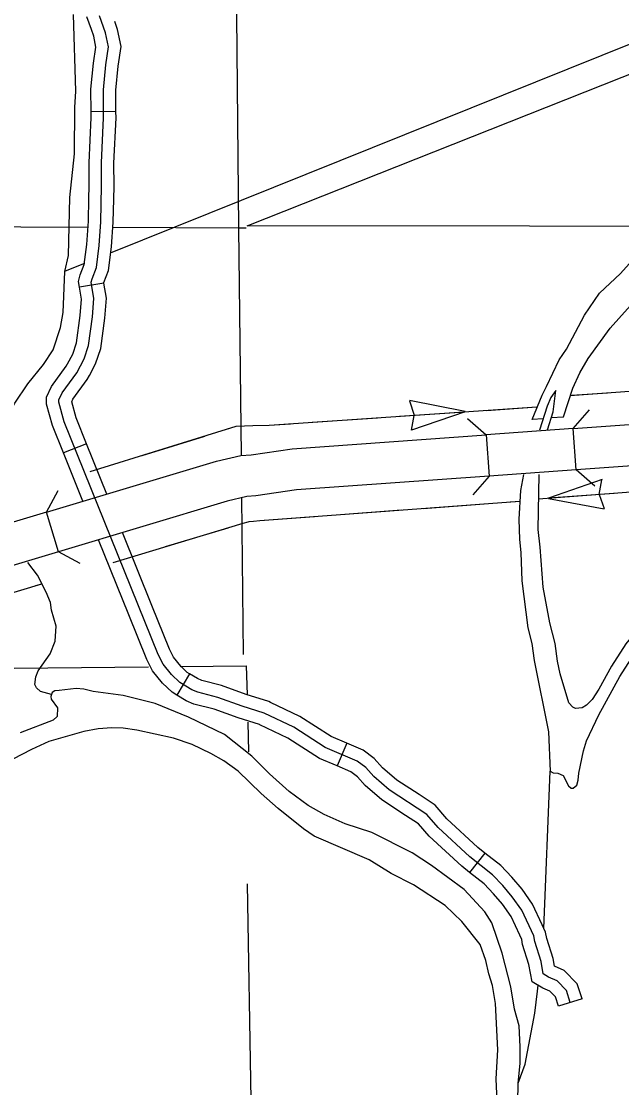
# Model space of a CAD drawing. Extents: x 1084508 to 1142749, y 1057638 to 1093403.
# Drawn here: x 1087461 to 1088600, y 1067055 to 1069080 of the extents above; entities that cross this region are included whole.
import ezdxf

# ---------------------------------------------------------------- set-up
doc = ezdxf.new("R2010")
doc.units = 0
for name, color, linetype in [('Level 15', 7, 'Continuous'), ('Level 32', 7, 'Continuous'), ('Level 35', 7, 'Continuous'), ('Level 37', 7, 'Continuous'), ('Level 43', 7, 'Continuous'), ('Level 45', 7, 'Continuous'), ('Level 47', 7, 'Continuous'), ('Level 5', 7, 'Continuous'), ('Level 7', 7, 'Continuous'), ('Level 9', 7, 'Continuous')]:
    doc.layers.add(name, color=color, linetype=linetype)

msp = doc.modelspace()

# ---------------------------------------------------------------- linework, layer by layer
at = {"layer": 'Level 15'}
for p, q in [((1088514, 1068228.2), (1088508.3, 1068306.4)), ((1088343, 1068294.5), (1088348.7, 1068216.2)), ((1087531, 1068072.5), (1087508.4, 1068147.7))]:
    msp.add_line(p, q, dxfattribs=at)
for points in [[(1088508.3, 1068306.4), (1088765.3, 1068325), (1089557.4, 1068383.6)], [(1088508.3, 1068306.4), (1088343, 1068294.5)], [(1089563.1, 1068305.3), (1088771.1, 1068246.7), (1088514, 1068228.2)], [(1087508.4, 1068147.7), (1087831.1, 1068244.4), (1087877.1, 1068255.2), (1087897.3, 1068256.6), (1087974.8, 1068267.9), (1088343, 1068294.5)], [(1088514, 1068228.2), (1088348.7, 1068216.2)], [(1088348.7, 1068216.2), (1087983.3, 1068189.9), (1087905.6, 1068178.5), (1087888.8, 1068177.4), (1087851.4, 1068168.5), (1087531, 1068072.5)], [(1087508.4, 1068147.7), (1087349.6, 1068100.1)], [(1087531, 1068072.5), (1087372.2, 1068024.9)]]:
    msp.add_lwpolyline(points, dxfattribs=at)
at = {"layer": 'Level 32'}
for points in [[(1088461.6, 1067265.4), (1088451.5, 1067271.3), (1088447.3, 1067295.1), (1088435.2, 1067332.9), (1088433.3, 1067343.7), (1088410.9, 1067392.1), (1088392.5, 1067417.8), (1088374.6, 1067439.3), (1088355, 1067459.5), (1088312.1, 1067493.5), (1088251.7, 1067549.3), (1088230.4, 1067573.9), (1088159.1, 1067620.5), (1088129.8, 1067645.8), (1088114.7, 1067662.9), (1088097.9, 1067675.3), (1088037.6, 1067701.2), (1087977.9, 1067739.5), (1087921.8, 1067766.4), (1087879.7, 1067779.6), (1087833.6, 1067796.3), (1087795.8, 1067806), (1087784.4, 1067810.7), (1087761.5, 1067824.7), (1087745.9, 1067839.4), (1087729.7, 1067859.4), (1087720.4, 1067877.9), (1087542.1, 1068319.5), (1087532.2, 1068356.4), (1087532.2, 1068361.1), (1087538.2, 1068374.5), (1087566.1, 1068412.1), (1087580.1, 1068438.6), (1087588.4, 1068463.9), (1087595.9, 1068518.6), (1087598.4, 1068553.3), (1087593.4, 1068584.5), (1087595, 1068590.8), (1087603.3, 1068612.1), (1087608.6, 1068653.9), (1087611.6, 1068699.2), (1087613.2, 1068766.5), (1087612.7, 1068810.6), (1087616.9, 1068896.6), (1087616.4, 1068949.8), (1087620.9, 1068997.1), (1087626.2, 1069031.3), (1087620.8, 1069057.6), (1087609.4, 1069090.1)], [(1088502.8, 1067217), (1088495.4, 1067240.1), (1088477.7, 1067258), (1088461.6, 1067265.4)]]:
    msp.add_lwpolyline(points, dxfattribs=at)
at = {"layer": 'Level 35'}
for points in [[(1087540.2, 1068527), (1087543.3, 1068604.5), (1087550.5, 1068634.9), (1087552.9, 1068745.4), (1087561.5, 1068828), (1087562.5, 1068915.8), (1087564.3, 1068946.7), (1087559.9, 1069092.5)], [(1087422.6, 1068187.1), (1087417.2, 1068227.8), (1087417, 1068263.9), (1087419.3, 1068291), (1087424.9, 1068311.7), (1087448.6, 1068354.6), (1087473.1, 1068391.2), (1087502.6, 1068428), (1087521.2, 1068455.7), (1087535.1, 1068498.6), (1087540.2, 1068527)], [(1088459.5, 1068303.8), (1088470, 1068338.3), (1088475.2, 1068379), (1088466, 1068365.5), (1088459, 1068349.2), (1088444.3, 1068303.3)], [(1088414.2, 1068219.1), (1088408.1, 1068189.2), (1088404.8, 1068134.7), (1088406.4, 1068095.7), (1088409.1, 1068071.3), (1088410.5, 1068017.6), (1088422.4, 1067928), (1088429.6, 1067898.7), (1088434.1, 1067866.2), (1088461.7, 1067730.9), (1088464.4, 1067655.9), (1088470.1, 1067653.2), (1088478.9, 1067652.3), (1088489.1, 1067648.2), (1088499.4, 1067628.1), (1088504.3, 1067623.8), (1088508.4, 1067624), (1088515.1, 1067629.9), (1088517.9, 1067639.1), (1088519, 1067652.3), (1088527.7, 1067695), (1088533.7, 1067713.5), (1088557.2, 1067763), (1088597.1, 1067835.7), (1088618.3, 1067869.4)], [(1088478.7, 1067865.1), (1088473.8, 1067898.3), (1088464.1, 1067937.9), (1088451.6, 1068005.7), (1088445.4, 1068081.3), (1088441.5, 1068115.1), (1088443.6, 1068219.6)], [(1087517.7, 1067801.6), (1087496.9, 1067807.5), (1087489.7, 1067814.2), (1087486.1, 1067821), (1087488.1, 1067835.5), (1087492.5, 1067846.6), (1087515.6, 1067878.8), (1087524.8, 1067902.7), (1087526.7, 1067931.1), (1087518.2, 1067961.9), (1087515.9, 1067976.3), (1087507.7, 1067996.2), (1087491.3, 1068028), (1087472.9, 1068052.1)], [(1088920.7, 1067761.4), (1088883.3, 1067785), (1088870.9, 1067790.2), (1088814.9, 1067827.1), (1088761.8, 1067878.8), (1088686.7, 1067933.9), (1088669.2, 1067942.4), (1088659.2, 1067943.3), (1088647.1, 1067940.1), (1088638.7, 1067935.4), (1088608.3, 1067898), (1088580.8, 1067855.3), (1088557.2, 1067812), (1088544, 1067792.4), (1088533.7, 1067781.7), (1088525.1, 1067776.7), (1088512.9, 1067775.4), (1088507.5, 1067777.7), (1088500.3, 1067785.6), (1088483.5, 1067841.1), (1088478.7, 1067865.1)], [(1088452.8, 1067357.7), (1088464.4, 1067655.9)], [(1088403.8, 1067063.7), (1088417.1, 1067100.3), (1088435.3, 1067196.5), (1088440.5, 1067238.8), (1088441.9, 1067249.7)]]:
    msp.add_lwpolyline(points, dxfattribs=at)
at = {"layer": 'Level 37'}
for points in [[(1088508.3, 1068306.4), (1088539.1, 1068342)], [(1088307.4, 1068325.3), (1088343, 1068294.5)], [(1088549.6, 1068197.4), (1088514, 1068228.2)], [(1088348.7, 1068216.2), (1088317.9, 1068180.6)], [(1087508.4, 1068147.7), (1087530.6, 1068189.1)], [(1087572.4, 1068050.2), (1087531, 1068072.5)]]:
    msp.add_lwpolyline(points, dxfattribs=at)
at = {"layer": 'Level 43'}
for p, q in [((1088303.1, 1068338.9), (1088197.4, 1068359.7)), ((1088197.4, 1068359.3), (1088206.7, 1068332.2)), ((1088201.2, 1068303.3), (1088206.7, 1068331.5)), ((1088303.4, 1068338.2), (1088201.5, 1068303.3)), ((1088563.1, 1068210), (1088461.5, 1068174.3)), ((1088557.5, 1068181.2), (1088562.8, 1068209.4)), ((1088557.3, 1068181.6), (1088566.8, 1068154.6)), ((1088461.4, 1068174), (1088567.3, 1068154))]:
    msp.add_line(p, q, dxfattribs=at)
for points in [[(1089668.4, 1068454.5), (1089600.3, 1068448.2), (1088501.7, 1068368.7)], [(1088573.5, 1068373.9), (1088505.8, 1068369)], [(1087591.2, 1068224.9), (1087868.8, 1068310.9), (1087900.4, 1068312.4), (1087931, 1068313.1), (1088439.4, 1068347.5)], [(1088343.7, 1068341), (1088439.4, 1068347.5)], [(1088013, 1068318.6), (1088137, 1068327)], [(1088178.3, 1068329.8), (1088302.3, 1068338.2)], [(1087848.4, 1068304.6), (1087868.8, 1068310.9), (1087900.4, 1068312.4), (1087931, 1068313.1), (1087971.6, 1068315.8)], [(1087690.1, 1068255.5), (1087808.9, 1068292.3)], [(1089680.7, 1068266.4), (1088442.6, 1068172.6)], [(1088585.9, 1068183.5), (1088461.9, 1068174.1)], [(1087635.2, 1068052.5), (1087881.8, 1068126.7), (1087891.2, 1068129.6), (1087893.3, 1068129.8), (1087901.7, 1068130.7), (1087913.2, 1068131.9), (1088406.9, 1068168.7)], [(1088223.6, 1068155), (1088347.6, 1068164.3)], [(1088388.9, 1068167.3), (1088406.9, 1068168.7)], [(1087893.1, 1068129.8), (1087893.3, 1068129.8), (1087901.7, 1068130.7), (1087913.2, 1068131.9), (1088017, 1068139.7)], [(1088058.3, 1068142.7), (1088182.3, 1068152)], [(1087734.4, 1068082.4), (1087853.4, 1068118.1)], [(1085643.6, 1067452.1), (1087499.7, 1068011.8)], [(1087488.2, 1068008.3), (1087499.7, 1068011.8)]]:
    msp.add_lwpolyline(points, dxfattribs=at)
at = {"layer": 'Level 45'}
for p, q in [((1087640.3, 1068908.2), (1087593.3, 1068907.8)), ((1087617.5, 1068582.7), (1087571, 1068575.2)), ((1087584.3, 1068277.8), (1087540.7, 1068260.2)), ((1087780.2, 1067840.9), (1087755.7, 1067800.7)), ((1088078.6, 1067709.2), (1088060, 1067666)), ((1088340.8, 1067500.8), (1088311.6, 1067463.9)), ((1088525.2, 1067224.3), (1088480.4, 1067209.8))]:
    msp.add_line(p, q, dxfattribs=at)
for points in [[(1087593.6, 1069063.9), (1087585.2, 1069087.9)], [(1087640.3, 1068908.2), (1087640, 1068948.8), (1087644.3, 1068994.2), (1087650.1, 1069031.9), (1087643.5, 1069063.9), (1087638, 1069079.5)], [(1087593.3, 1068907.8), (1087592.9, 1068950.8), (1087597.5, 1069000), (1087602.3, 1069030.7), (1087598.1, 1069051.3), (1087593.6, 1069063.9)], [(1087636.1, 1068741.9), (1087636.7, 1068766.4), (1087636.3, 1068810.1), (1087640.5, 1068896.1), (1087640.3, 1068908.2)], [(1087589.1, 1068742.9), (1087589.6, 1068766.7), (1087589.2, 1068811), (1087593.4, 1068897), (1087593.3, 1068907.8)], [(1087571, 1068575.2), (1087569.3, 1068585.7), (1087572.6, 1068598.1), (1087580.3, 1068617.9), (1087585.1, 1068656.1), (1087588.1, 1068700.3), (1087589.1, 1068742.9)], [(1087617.5, 1068582.7), (1087617.4, 1068583.3), (1087617.5, 1068583.5), (1087626.3, 1068606.3), (1087632, 1068651.6), (1087635.2, 1068698.1), (1087636.1, 1068741.9)], [(1087548.5, 1068429.2), (1087558.4, 1068447.8), (1087565.4, 1068469.2), (1087572.5, 1068521), (1087574.7, 1068552.3), (1087571, 1068575.2)], [(1087590.1, 1068407.1), (1087601.8, 1068429.3), (1087611.4, 1068458.6), (1087619.3, 1068516.2), (1087622.1, 1068554.3), (1087617.5, 1068582.7)], [(1087540.7, 1068260.2), (1087519.7, 1068312.1), (1087508.7, 1068353.1), (1087508.5, 1068366), (1087517.8, 1068386.5), (1087546.1, 1068424.7), (1087548.5, 1068429.2)], [(1087584.3, 1068277.8), (1087564.5, 1068327), (1087556.3, 1068357.4), (1087558.6, 1068362.5), (1087586, 1068399.5), (1087590.1, 1068407.1)], [(1087623, 1068182), (1087584.3, 1068277.8)], [(1087577.7, 1068168.4), (1087540.7, 1068260.2)], [(1087708.4, 1067970.4), (1087652.5, 1068108.9)], [(1087664.7, 1067952.8), (1087607.2, 1068095.4)], [(1087780.2, 1067840.9), (1087775.8, 1067843.5), (1087763.2, 1067855.5), (1087749.6, 1067872.3), (1087741.9, 1067887.6), (1087708.4, 1067970.4)], [(1087755.7, 1067800.7), (1087747.1, 1067805.9), (1087728.6, 1067823.4), (1087709.8, 1067846.6), (1087698.9, 1067868.1), (1087664.7, 1067952.8)], [(1087933.7, 1067786.8), (1087930.4, 1067788.4), (1087887.2, 1067801.9), (1087840.6, 1067818.8), (1087803.3, 1067828.4), (1087795.1, 1067831.8), (1087780.2, 1067840.9)], [(1087913.4, 1067744.4), (1087913.1, 1067744.5), (1087872.2, 1067757.3), (1087826.7, 1067773.8), (1087788.4, 1067783.6), (1087773.7, 1067789.6), (1087755.7, 1067800.7)], [(1088078.6, 1067709.2), (1088048.7, 1067722.1), (1087989.4, 1067760.1), (1087933.7, 1067786.8)], [(1088060, 1067666), (1088026.5, 1067680.4), (1087966.4, 1067718.9), (1087913.4, 1067744.4)], [(1088215.7, 1067611.6), (1088173.3, 1067639.4), (1088146.4, 1067662.6), (1088130.7, 1067680.4), (1088109.7, 1067695.8), (1088078.6, 1067709.2)], [(1088189.9, 1067572.2), (1088144.9, 1067601.7), (1088113.2, 1067629.1), (1088098.7, 1067645.5), (1088086.1, 1067654.7), (1088060, 1067666)], [(1088340.8, 1067500.8), (1088327.4, 1067511.4), (1088268.6, 1067565.7), (1088246, 1067591.8), (1088215.7, 1067611.6)], [(1088311.6, 1067463.9), (1088296.8, 1067475.6), (1088234.7, 1067532.9), (1088214.7, 1067556), (1088189.9, 1067572.2)], [(1088449.6, 1067364.6), (1088431.3, 1067404), (1088411.2, 1067432.2), (1088392.1, 1067455.1), (1088370.8, 1067477), (1088340.8, 1067500.8)], [(1088406.9, 1067344.8), (1088390.5, 1067380.2), (1088373.9, 1067403.4), (1088357.1, 1067423.5), (1088339.2, 1067442), (1088311.6, 1067463.9)], [(1088525.2, 1067224.3), (1088516.1, 1067252.6), (1088491.4, 1067277.6), (1088472.8, 1067286.1), (1088470.2, 1067300.7), (1088458.1, 1067338.5), (1088456, 1067350.8), (1088449.6, 1067364.6)], [(1088480.4, 1067209.8), (1088474.7, 1067227.5), (1088464, 1067238.4), (1088450.7, 1067244.5), (1088430.2, 1067256.6), (1088424.4, 1067289.4), (1088412.3, 1067327.3), (1088410.6, 1067336.7), (1088406.9, 1067344.8)]]:
    msp.add_lwpolyline(points, dxfattribs=at)
at = {"layer": 'Level 47'}
for points in [[(1088457.6, 1068386.6), (1088481.9, 1068436.8), (1088495.4, 1068457.4), (1088529.7, 1068522), (1088558.4, 1068563.6), (1088598.3, 1068600.7), (1088614.6, 1068619.5)], [(1088507.4, 1068383.5), (1088521, 1068412.3), (1088536.4, 1068439.6), (1088578.7, 1068497.2), (1088633.8, 1068558.2)], [(1088451.2, 1068324.8), (1088430.2, 1068323.9), (1088449.7, 1068370.1), (1088457.6, 1068386.6)], [(1088466.6, 1068327.2), (1088489.7, 1068329), (1088507.4, 1068383.5)]]:
    msp.add_lwpolyline(points, dxfattribs=at)
at = {"layer": 'Level 5'}
for points in [[(1087878.4, 1068255.3), (1087873.5, 1068687), (1087867.6, 1069292.8)], [(1087587.3, 1068688.4), (1085928.4, 1068696.5)], [(1087887.7, 1068687), (1087873.5, 1068687), (1087634.5, 1068688.2)], [(1087882.7, 1067877.5), (1087879.3, 1068175.1)], [(1087897.2, 1067029), (1087897.2, 1067032), (1087890.2, 1067442.6)]]:
    msp.add_lwpolyline(points, dxfattribs=at)
at = {"layer": 'Level 7'}
for points in [[(1089929, 1069564.2), (1087629.5, 1068639.4)], [(1087580.5, 1068619.7), (1087544.1, 1068605.1)], [(1087762.3, 1067854.7), (1087887.8, 1067855.9), (1087889.1, 1067801.2)], [(1087106.3, 1066107.5), (1087101.5, 1066994.7), (1087100.5, 1067045.5), (1087099, 1067045.5), (1087064.5, 1067848), (1087702.2, 1067854.1)], [(1087890.4, 1067749), (1087891.7, 1067692.8)]]:
    msp.add_lwpolyline(points, dxfattribs=at)
msp.add_lwpolyline([(1089490.2, 1069326.9), (1089497.8, 1068689.6), (1087889.6, 1068691.1)], close=True, dxfattribs=at)
at = {"layer": 'Level 9'}
for points in [[(1088403.4, 1067027.9), (1088403.8, 1067063.7), (1088407.6, 1067101.3), (1088407.9, 1067132.7), (1088405.9, 1067172.9), (1088397.1, 1067204.7), (1088389.8, 1067246.6), (1088373.3, 1067310.8), (1088353.9, 1067368.3), (1088340.7, 1067389.3), (1088301.1, 1067431.4), (1088239.2, 1067477.4), (1088202.7, 1067501.1), (1088125.9, 1067539.8), (1088075.6, 1067556), (1088035.8, 1067574.2), (1088005.2, 1067590.8), (1087969.3, 1067617.3), (1087932.1, 1067651), (1087898.5, 1067684.5), (1087846.4, 1067725.9), (1087777.9, 1067758.8), (1087714.8, 1067784.4), (1087653.8, 1067800), (1087597.1, 1067807.3), (1087579.4, 1067812.1), (1087565, 1067812.9), (1087532.5, 1067809), (1087524.4, 1067808.7), (1087519.5, 1067805.7), (1087516.6, 1067797.8), (1087517.4, 1067793.1), (1087529.2, 1067776.2), (1087528.8, 1067759.8), (1087520.9, 1067752.9), (1087458.3, 1067729.2)], [(1088367.8, 1066945.2), (1088361.9, 1067072.4), (1088365.1, 1067126.9), (1088360.7, 1067215.1), (1088355.2, 1067249.2), (1088347.9, 1067271.3), (1088342.7, 1067296.6), (1088331.7, 1067327), (1088297.1, 1067370.9), (1088265.1, 1067400.9), (1088204.9, 1067440.5), (1088162.9, 1067461.7), (1088121, 1067487.7), (1088016.5, 1067533), (1087996.3, 1067546.5), (1087948.3, 1067585.5), (1087916.1, 1067614), (1087872.4, 1067656), (1087844.8, 1067676.1), (1087820.6, 1067689.8), (1087784.9, 1067706.9), (1087749.5, 1067718.9), (1087680, 1067733.9), (1087653.9, 1067738.1), (1087632.2, 1067738.7), (1087606.6, 1067736.6), (1087579.2, 1067731.6), (1087512.8, 1067712.4), (1087479.7, 1067697.5), (1087444.6, 1067678.7)]]:
    msp.add_lwpolyline(points, dxfattribs=at)

doc.saveas('drawing.dxf')
